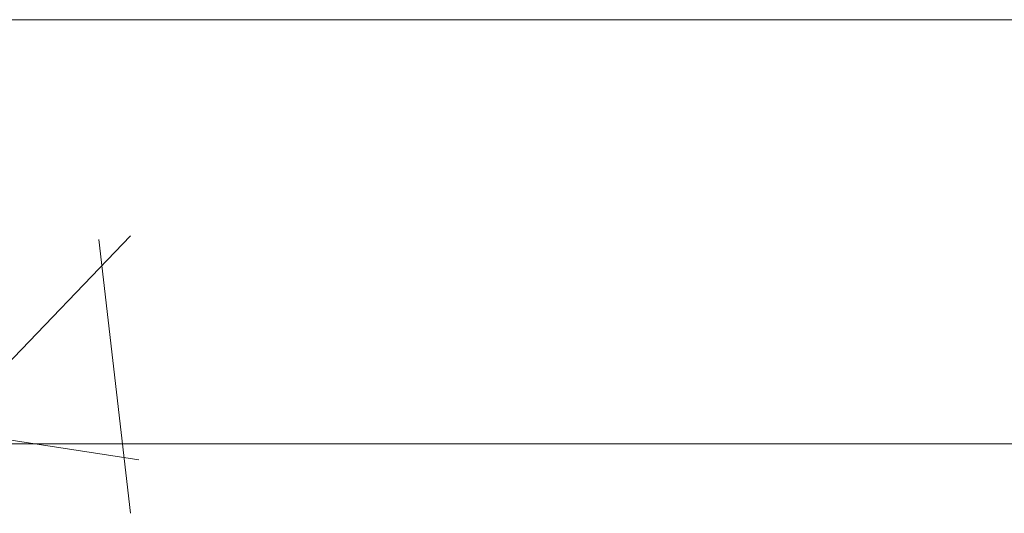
# Model space of a CAD drawing. Header units: feet. Extents: x 8 to 127, y 6 to 90.
# Tile 392 of 538: x 52.0014 to 52.0881, y 50.3566 to 50.4. Entities that reach past the tile are written whole.
import ezdxf

# ---------------------------------------------------------------- set-up
doc = ezdxf.new("R2010")
doc.units = ezdxf.units.FT
doc.header["$MEASUREMENT"] = 0
for name, color, linetype in [('MOBILARIO', 8, 'Continuous'), ('MOBILIÁRIO2', 250, 'Continuous'), ('NO ESPESSURA', 250, 'Continuous')]:
    doc.layers.add(name, color=color, linetype=linetype)

msp = doc.modelspace()

# ---------------------------------------------------------------- linework, layer by layer
at = {"layer": 'MOBILARIO', "lineweight": 5}
msp.add_line((51.939295, 50.36268), (52.167295, 50.36268), dxfattribs=at)
msp.add_line((51.939295, 50.36268), (52.167295, 50.36268), dxfattribs=at)
at = {"layer": 'MOBILIÁRIO2', "lineweight": 5}
msp.add_line((52.390216, 50.400044), (50.690216, 50.400044), dxfattribs=at)
at = {"layer": 'NO ESPESSURA', "linetype": 'Continuous', "lineweight": 5}
for p, q in [((51.991386, 50.360397), (52.011169, 50.381016)), ((52.01118, 50.356569), (52.008374, 50.380691)), ((51.98932, 50.364777), (52.01191, 50.361274))]:
    msp.add_line(p, q, dxfattribs=at)

doc.saveas('drawing.dxf')
